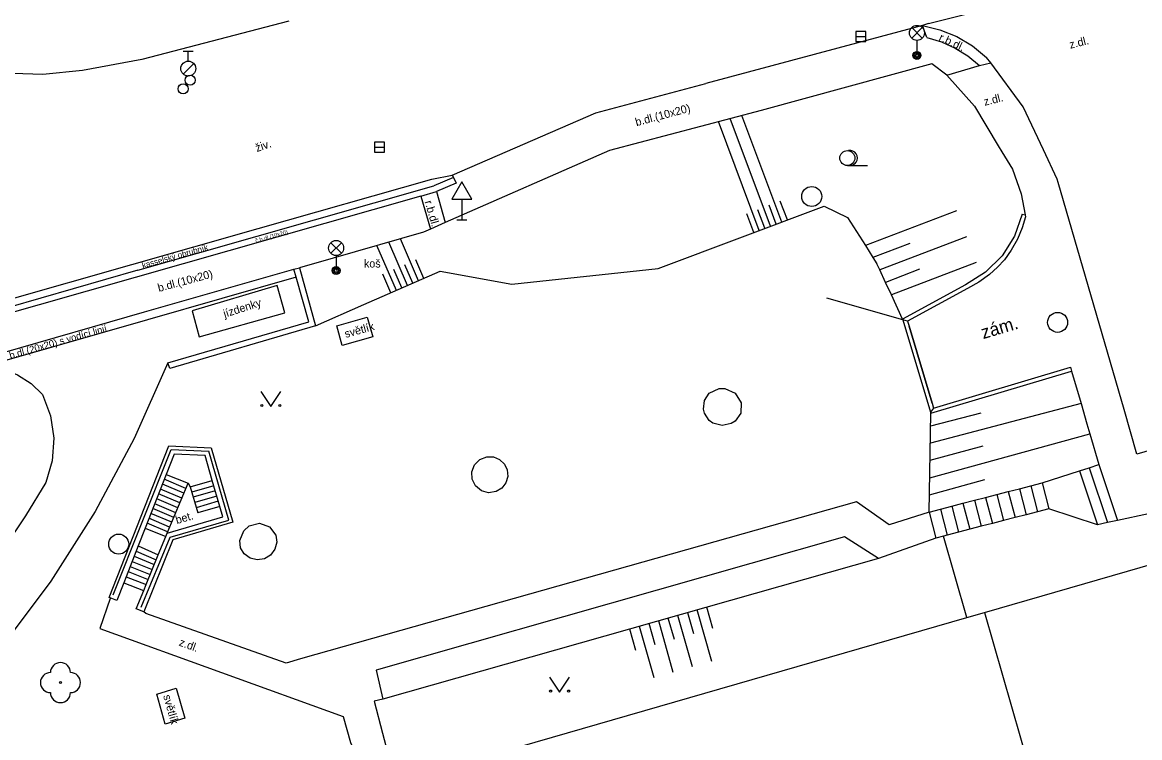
# Model space of a CAD drawing. Extents: x -600309 to -598967, y -1161267 to -1160292.
# Drawn here: x -599727.7 to -599671.9, y -1160635.3 to -1160599.6 of the extents above; entities that cross this region are included whole.
import ezdxf

# ---------------------------------------------------------------- set-up
doc = ezdxf.new("R2010")
doc.units = 0
for name, color, linetype in [('Level 10', 7, 'Continuous'), ('Level 11', 7, 'Continuous'), ('Level 14', 7, 'Continuous'), ('Level 15', 7, 'Continuous'), ('Level 22', 7, 'Continuous'), ('Level 27', 7, 'Continuous'), ('Level 28', 7, 'Continuous'), ('Level 33', 7, 'Continuous'), ('Level 34', 7, 'Continuous'), ('Level 36', 7, 'Continuous'), ('Level 40', 7, 'Continuous'), ('Level 42', 7, 'Continuous'), ('Level 5', 7, 'Continuous'), ('Level 8', 7, 'Continuous'), ('Level 9', 7, 'Continuous')]:
    doc.layers.add(name, color=color, linetype=linetype)

msp = doc.modelspace()

# ---------------------------------------------------------------- linework, layer by layer
at = {"layer": 'Level 10'}
for points in [[(-599714.4, -1160599.51), (-599721.75, -1160601.42), (-599724.72, -1160601.98), (-599726.7, -1160602.17)], [(-599682.44, -1160599.63), (-599682.74, -1160599.72), (-599693.57, -1160602.62)], [(-599682.74, -1160599.72), (-599681.86, -1160599.94), (-599681.02, -1160600.28), (-599680.24, -1160600.75), (-599679.54, -1160601.32)], [(-599679.32, -1160601.6), (-599679.54, -1160601.32)], [(-599726.7, -1160602.17), (-599729.72, -1160602.07), (-599733.72, -1160601.74)], [(-599677.7, -1160603.79), (-599679.32, -1160601.6)], [(-599699.06, -1160604.09), (-599693.57, -1160602.62)], [(-599672.02, -1160621.14), (-599672.66, -1160618.92), (-599675.9511, -1160607.5787), (-599676, -1160607.4099), (-599676.6874, -1160605.9463), (-599677.7, -1160603.79)], [(-599728.56, -1160613.46), (-599715.93, -1160609.87), (-599707.25, -1160607.4), (-599706.24, -1160607.2), (-599699.06, -1160604.09)], [(-599650.38, -1160614.81), (-599672.02, -1160621.14)]]:
    msp.add_lwpolyline(points, dxfattribs=at)
at = {"layer": 'Level 11'}
for points in [[(-599682.44, -1160599.63), (-599676.06, -1160598.01), (-599668.46, -1160596.09)], [(-599682.51, -1160600.32), (-599682.74, -1160599.72)], [(-599682.51, -1160600.32), (-599681.79, -1160600.54), (-599681.1, -1160600.86), (-599680.46, -1160601.25), (-599679.88, -1160601.73)], [(-599681.51, -1160602.21), (-599682.27, -1160601.65), (-599690.79, -1160603.97), (-599698.37, -1160605.97), (-599706.59, -1160609.57), (-599707.33, -1160609.9), (-599707.67, -1160610.06), (-599712.19, -1160611.36), (-599713.88, -1160611.83)], [(-599681.51, -1160602.21), (-599679.88, -1160601.73), (-599679.32, -1160601.6)], [(-599681.51, -1160602.21), (-599680.14, -1160603.75), (-599678.95, -1160605.74)], [(-599678.95, -1160605.74), (-599678.768, -1160606.0399), (-599678.24, -1160606.91), (-599677.8, -1160608.13), (-599677.6, -1160609.19)], [(-599706.18, -1160607.32), (-599707.15, -1160607.74)], [(-599706.18, -1160607.32), (-599706.05, -1160607.6), (-599707.03, -1160608.02)], [(-599706.24, -1160607.2), (-599706.18, -1160607.32)], [(-599707.8, -1160608.25), (-599729.3, -1160614.36), (-599729.42, -1160613.95)], [(-599721.95, -1160611.95), (-599707.15, -1160607.74)], [(-599707.8, -1160608.25), (-599707.03, -1160608.02)], [(-599707.8, -1160608.25), (-599707.33, -1160609.9)], [(-599707.03, -1160608.02), (-599706.59, -1160609.57)], [(-599677.76, -1160609.15), (-599678.14, -1160610.25), (-599678.76, -1160611.24), (-599679.58, -1160612.06), (-599680.58, -1160612.68), (-599683.73, -1160614.4)], [(-599677.58, -1160609.29), (-599677.7488, -1160609.8408), (-599677.98, -1160610.41), (-599678.3043, -1160610.9536), (-599678.64, -1160611.43), (-599678.9882, -1160611.8042), (-599679.38, -1160612.17), (-599679.9122, -1160612.551), (-599680.48, -1160612.87)], [(-599677.76, -1160609.15), (-599677.6, -1160609.19)], [(-599677.6, -1160609.19), (-599677.58, -1160609.29)], [(-599730.87, -1160616.71), (-599728.66, -1160616.07), (-599721.62, -1160614.03), (-599714.16, -1160611.9)], [(-599721.95, -1160611.95), (-599728.41, -1160613.81)], [(-599720.35, -1160616.86), (-599720.46, -1160616.58), (-599713.4, -1160614.53), (-599714.04, -1160612.3), (-599714.16, -1160611.9), (-599713.88, -1160611.83)], [(-599713.88, -1160611.83), (-599713.08, -1160614.74), (-599720.35, -1160616.86)], [(-599714.04, -1160612.3), (-599721.47, -1160614.44), (-599728.62, -1160616.49), (-599729.39, -1160616.71)], [(-599714.99, -1160612.71), (-599719.24, -1160613.99)], [(-599714.6, -1160614.08), (-599714.99, -1160612.71)], [(-599680.48, -1160612.87), (-599683.48, -1160614.5)], [(-599683.7199, -1160614.43), (-599687.52, -1160613.35)], [(-599719.24, -1160613.99), (-599718.88, -1160615.29)], [(-599718.88, -1160615.29), (-599714.6, -1160614.08)], [(-599712, -1160614.73), (-599710.49, -1160614.3)], [(-599710.49, -1160614.3), (-599710.21, -1160615.28), (-599711.74, -1160615.71), (-599712, -1160614.73)], [(-599683.73, -1160614.4), (-599683.7199, -1160614.43)], [(-599683.48, -1160614.5), (-599683.7199, -1160614.43)], [(-599683.7199, -1160614.43), (-599682.34, -1160619.04)], [(-599683.48, -1160614.5), (-599683.4, -1160614.75)], [(-599683.4, -1160614.75), (-599682.25, -1160618.59)], [(-599720.46, -1160616.58), (-599722.13, -1160620.36), (-599724.08, -1160624.01), (-599726.3, -1160627.49), (-599728.78, -1160630.8)], [(-599729.49, -1160616.69), (-599729.39, -1160616.71), (-599728.71, -1160616.87), (-599727.97, -1160617.18), (-599727.29, -1160617.62), (-599726.71, -1160618.17)], [(-599682.32, -1160619.1), (-599675.28, -1160617)], [(-599682.18, -1160618.84), (-599675.34, -1160616.8)], [(-599675.34, -1160616.8), (-599675.28, -1160617)], [(-599675.28, -1160617), (-599674.81, -1160618.61), (-599674.513, -1160619.628), (-599674.37, -1160620.13), (-599673.92, -1160621.6599)], [(-599726.71, -1160618.17), (-599726.31, -1160619.23), (-599726.15, -1160620.35), (-599726.23, -1160621.48), (-599726.55, -1160622.56)], [(-599692.89, -1160617.87), (-599692.61, -1160617.87), (-599692.1, -1160618.1), (-599691.8, -1160618.58), (-599691.81, -1160619.09), (-599692.09, -1160619.49), (-599692.29, -1160619.62), (-599692.75, -1160619.7199), (-599693.21, -1160619.59), (-599693.39, -1160619.46), (-599693.63, -1160619.1), (-599693.68, -1160618.89), (-599693.63, -1160618.46), (-599693.4, -1160618.1), (-599692.89, -1160617.87)], [(-599682.18, -1160618.84), (-599682.34, -1160619.04)], [(-599682.25, -1160618.59), (-599682.18, -1160618.84)], [(-599682.34, -1160619.04), (-599682.32, -1160619.1)], [(-599723.38, -1160628.3), (-599720.4, -1160620.73), (-599718.28, -1160620.83), (-599717.21, -1160624.55), (-599720.2, -1160625.43), (-599721.66, -1160629.02)], [(-599721.66, -1160629.02), (-599722.03, -1160628.87), (-599721.66, -1160627.96), (-599721.54, -1160627.66), (-599720.93, -1160626.17), (-599720.56, -1160625.26), (-599720.49, -1160625.1), (-599717.7, -1160624.28), (-599717.85, -1160623.76), (-599718.23, -1160622.46), (-599718.59, -1160621.22), (-599720.13, -1160621.14), (-599720.53, -1160622.16), (-599721.59, -1160624.84), (-599721.94, -1160625.73), (-599722.54, -1160627.27), (-599722.66, -1160627.57), (-599723.01, -1160628.45), (-599723.33, -1160628.32), (-599723.38, -1160628.3)], [(-599704.18, -1160621.28), (-599703.87, -1160621.4099), (-599703.63, -1160621.64), (-599703.49, -1160621.93), (-599703.46, -1160622.26), (-599703.56, -1160622.58), (-599703.76, -1160622.84), (-599704.05, -1160623.01), (-599704.42, -1160623.07), (-599704.78, -1160622.9699), (-599705.07, -1160622.73), (-599705.24, -1160622.4), (-599705.26, -1160622.03), (-599705.12, -1160621.68), (-599704.86, -1160621.4099), (-599704.51, -1160621.28), (-599704.18, -1160621.28)], [(-599674.4, -1160621.82), (-599673.92, -1160621.6599)], [(-599673.92, -1160621.6599), (-599672.98, -1160624.46)], [(-599720.53, -1160622.16), (-599719.43, -1160622.59)], [(-599676.76, -1160622.57), (-599674.88, -1160621.98)], [(-599674.88, -1160621.98), (-599674.4, -1160621.82)], [(-599674.88, -1160621.98), (-599673.98, -1160624.67)], [(-599674.4, -1160621.82), (-599673.48, -1160624.56)], [(-599726.55, -1160622.56), (-599727.57, -1160624.22), (-599728.65, -1160625.84), (-599729.78, -1160627.43), (-599730.97, -1160628.97)], [(-599719.65, -1160623.1), (-599720.72, -1160622.64)], [(-599719.55, -1160622.86), (-599720.63, -1160622.4)], [(-599720.49, -1160625.1), (-599719.43, -1160622.59)], [(-599719.43, -1160622.59), (-599719.33, -1160622.78), (-599718.23, -1160622.46)], [(-599719.33, -1160622.78), (-599718.96, -1160624.08)], [(-599718.15, -1160622.72), (-599719.26, -1160623.04)], [(-599677.89, -1160622.87), (-599677.32, -1160622.7199)], [(-599677.32, -1160622.7199), (-599676.76, -1160622.57)], [(-599677.32, -1160622.7199), (-599676.98, -1160624.02)], [(-599676.76, -1160622.57), (-599676.42, -1160623.87)], [(-599719.85, -1160623.58), (-599720.92, -1160623.13)], [(-599719.75, -1160623.34), (-599720.82, -1160622.89)], [(-599718.08, -1160622.98), (-599719.18, -1160623.3)], [(-599718, -1160623.24), (-599719.11, -1160623.56)], [(-599680.14, -1160623.45), (-599679.58, -1160623.31)], [(-599679.58, -1160623.31), (-599679.02, -1160623.1599)], [(-599679.58, -1160623.31), (-599679.24, -1160624.61)], [(-599679.02, -1160623.1599), (-599678.45, -1160623.01)], [(-599679.02, -1160623.1599), (-599678.68, -1160624.46)], [(-599678.45, -1160623.01), (-599677.89, -1160622.87)], [(-599678.45, -1160623.01), (-599678.11, -1160624.31)], [(-599677.89, -1160622.87), (-599677.55, -1160624.17)], [(-599720.16, -1160624.31), (-599721.2, -1160623.86)], [(-599720.06, -1160624.07), (-599721.11, -1160623.62)], [(-599719.96, -1160623.83), (-599721.01, -1160623.38)], [(-599717.93, -1160623.5), (-599719.03, -1160623.82)], [(-599717.85, -1160623.76), (-599718.96, -1160624.08)], [(-599682.4, -1160624.04), (-599684.4, -1160624.68), (-599686.03, -1160623.52), (-599713.8211, -1160631.3768), (-599714.54, -1160631.58)], [(-599682.4, -1160624.04), (-599681.84, -1160623.9)], [(-599681.84, -1160623.9), (-599681.27, -1160623.75)], [(-599681.84, -1160623.9), (-599681.5, -1160625.2)], [(-599681.27, -1160623.75), (-599680.71, -1160623.6)], [(-599681.27, -1160623.75), (-599680.93, -1160625.05)], [(-599680.71, -1160623.6), (-599680.14, -1160623.45)], [(-599680.71, -1160623.6), (-599680.37, -1160624.9)], [(-599680.14, -1160623.45), (-599679.8, -1160624.75)], [(-599676.42, -1160623.87), (-599676.98, -1160624.02)], [(-599673.98, -1160624.67), (-599676.42, -1160623.87)], [(-599720.37, -1160624.79), (-599721.4, -1160624.35)], [(-599720.26, -1160624.55), (-599721.3, -1160624.11)], [(-599682.4, -1160624.04), (-599682.06, -1160625.34)], [(-599678.68, -1160624.46), (-599679.24, -1160624.61)], [(-599678.11, -1160624.31), (-599678.68, -1160624.46)], [(-599677.55, -1160624.17), (-599678.11, -1160624.31)], [(-599676.98, -1160624.02), (-599677.55, -1160624.17)], [(-599672.98, -1160624.46), (-599673.48, -1160624.56)], [(-599671.43, -1160624.13), (-599672.98, -1160624.46)], [(-599721.5897, -1160624.8401), (-599720.56, -1160625.26)], [(-599720.47, -1160625.03), (-599721.49, -1160624.6)], [(-599715.87, -1160624.6), (-599715.38, -1160624.78), (-599715.06, -1160625.19), (-599715.01, -1160625.55), (-599715.1, -1160625.9), (-599715.32, -1160626.19), (-599715.63, -1160626.37), (-599715.99, -1160626.43), (-599716.34, -1160626.34), (-599716.63, -1160626.13), (-599716.82, -1160625.82), (-599716.85, -1160625.46), (-599716.65, -1160624.9699), (-599716.38, -1160624.73), (-599715.87, -1160624.6)], [(-599680.37, -1160624.9), (-599680.93, -1160625.05)], [(-599679.8, -1160624.75), (-599680.37, -1160624.9)], [(-599679.24, -1160624.61), (-599679.8, -1160624.75)], [(-599673.48, -1160624.56), (-599673.98, -1160624.67)], [(-599684.93, -1160626.36), (-599686.64, -1160625.28), (-599710.04, -1160631.94), (-599709.71, -1160633.39)], [(-599682.06, -1160625.34), (-599684.93, -1160626.36)], [(-599681.69, -1160625.25), (-599682.06, -1160625.34)], [(-599681.5, -1160625.2), (-599681.69, -1160625.25)], [(-599680.52, -1160629.31), (-599681.69, -1160625.25)], [(-599680.93, -1160625.05), (-599681.5, -1160625.2)], [(-599722.04, -1160625.99), (-599721.03, -1160626.42)], [(-599721.9398, -1160625.7301), (-599720.9302, -1160626.1698)], [(-599722.24, -1160626.5), (-599721.23, -1160626.91)], [(-599722.14, -1160626.24), (-599721.13, -1160626.66)], [(-599722.54, -1160627.27), (-599721.54, -1160627.66)], [(-599722.44, -1160627.01), (-599721.44, -1160627.41)], [(-599722.34, -1160626.76), (-599721.34, -1160627.16)], [(-599722.66, -1160627.57), (-599721.6618, -1160627.9631)], [(-599723.33, -1160628.32), (-599723.34, -1160628.36), (-599723.86, -1160629.86), (-599711.69, -1160634.25)], [(-599714.54, -1160631.58), (-599721.55, -1160629.1), (-599721.66, -1160629.02)], [(-599721.01, -1160633.14), (-599720.03, -1160632.83), (-599719.61, -1160634.34), (-599720.59, -1160634.63), (-599721.01, -1160633.14)], [(-599709.71, -1160633.39), (-599710.14, -1160633.48), (-599709.7199, -1160635.08), (-599709.48, -1160636.04), (-599708.95, -1160637.52)], [(-599711.69, -1160634.25), (-599711.32, -1160635.56), (-599710.93, -1160636.4), (-599705.05, -1160656.84)]]:
    msp.add_lwpolyline(points, dxfattribs=at)
at = {"layer": 'Level 14'}
for points in [[(-599713.08, -1160614.74), (-599710.66, -1160613.66), (-599706.84, -1160612.01), (-599703.26, -1160612.65), (-599695.95, -1160611.87), (-599687.65, -1160608.75), (-599686.49, -1160609.32), (-599685.59, -1160610.72), (-599685.21, -1160611.32), (-599685.01, -1160611.63)], [(-599683.73, -1160614.4), (-599684.29, -1160613.19), (-599684.58, -1160612.56), (-599684.87, -1160611.94), (-599685.01, -1160611.63)], [(-599682.4, -1160624.04), (-599682.32, -1160619.1)], [(-599684.93, -1160626.36), (-599709.71, -1160633.39)]]:
    msp.add_lwpolyline(points, dxfattribs=at)
at = {"layer": 'Level 15'}
for points in [[(-599689.76, -1160609.55), (-599691.76, -1160604.23)], [(-599690.89, -1160609.97), (-599692.93, -1160604.53)], [(-599690.33, -1160609.76), (-599692.35, -1160604.38)], [(-599690.05, -1160609.65), (-599690.4, -1160608.71)], [(-599689.48, -1160609.44), (-599689.84, -1160608.5)], [(-599691.17, -1160610.07), (-599691.52, -1160609.14)], [(-599690.61, -1160609.86), (-599690.96, -1160608.93)], [(-599681.03, -1160608.99), (-599685.59, -1160610.72)], [(-599707.93, -1160612.48), (-599708.83, -1160610.39)], [(-599680.54, -1160610.28), (-599684.87, -1160611.94)], [(-599709.03, -1160612.96), (-599710, -1160610.72)], [(-599708.48, -1160612.72), (-599709.41, -1160610.56)], [(-599683.37, -1160610.62), (-599685.21, -1160611.32)], [(-599707.65, -1160612.36), (-599708.05, -1160611.44)], [(-599680.05, -1160611.57), (-599684.29, -1160613.19)], [(-599709.31, -1160613.08), (-599709.7, -1160612.16)], [(-599708.76, -1160612.84), (-599709.15, -1160611.92)], [(-599708.2, -1160612.6), (-599708.6, -1160611.68)], [(-599682.88, -1160611.9099), (-599684.58, -1160612.56)], [(-599674.81, -1160618.61), (-599682.34, -1160620.6)], [(-599679.81, -1160619.09), (-599682.33, -1160619.74)], [(-599682.37, -1160622.32), (-599674.37, -1160620.13)], [(-599679.71, -1160620.75), (-599682.36, -1160621.46)], [(-599682.39, -1160623.18), (-599679.62, -1160622.4099)], [(-599693.26, -1160631.5), (-599693.99, -1160628.93)], [(-599693.21, -1160629.86), (-599693.51, -1160628.79)], [(-599695.19, -1160632.05), (-599695.92, -1160629.48)], [(-599695.13, -1160630.4), (-599695.44, -1160629.34)], [(-599694.23, -1160631.77), (-599694.96, -1160629.2)], [(-599694.17, -1160630.13), (-599694.4699, -1160629.07)], [(-599697.06, -1160630.95), (-599697.36, -1160629.89)], [(-599696.15, -1160632.32), (-599696.88, -1160629.75)], [(-599696.1, -1160630.68), (-599696.4, -1160629.61)]]:
    msp.add_lwpolyline(points, dxfattribs=at)
at = {"layer": 'Level 22'}
msp.add_circle((-599725.82, -1160632.56), 0.05, dxfattribs=at)
for centre, start, end in [((-599725.82, -1160632.06), 0, 180), ((-599726.32, -1160632.56), 90, 270), ((-599725.32, -1160632.56), 270, 90), ((-599725.82, -1160633.06), 180, 0)]:
    msp.add_arc(centre, 0.5, start, end, dxfattribs=at)
at = {"layer": 'Level 27'}
for p, q in [((-599686.07, -1160600.27), (-599685.57, -1160600.27)), ((-599710.12, -1160605.81), (-599709.62, -1160605.81))]:
    msp.add_line(p, q, dxfattribs=at)
for points in [[(-599686.07, -1160600.52), (-599685.57, -1160600.52), (-599685.57, -1160600.02), (-599686.07, -1160600.02)], [(-599710.12, -1160606.06), (-599709.62, -1160606.06), (-599709.62, -1160605.56), (-599710.12, -1160605.56)]]:
    msp.add_lwpolyline(points, close=True, dxfattribs=at)
for centre in [(-599688.27, -1160608.27), (-599675.98, -1160614.56), (-599722.91, -1160625.64)]:
    msp.add_circle(centre, 0.5, dxfattribs=at)
at = {"layer": 'Level 28'}
for p, q in [((-599719.68, -1160601.005), (-599719.18, -1160601.005)), ((-599719.43, -1160601.505), (-599719.43, -1160601.005)), ((-599719.688, -1160602.152), (-599719.158, -1160601.622))]:
    msp.add_line(p, q, dxfattribs=at)
for centre, radius in [((-599719.43, -1160601.88), 0.375), ((-599719.69, -1160602.89), 0.25), ((-599719.34, -1160602.46), 0.25)]:
    msp.add_circle(centre, radius, dxfattribs=at)
at = {"layer": 'Level 33'}
for p, q in [((-599683.275, -1160600.36), (-599682.745, -1160599.83)), ((-599683.275, -1160599.83), (-599682.745, -1160600.36)), ((-599683.01, -1160600.47), (-599683.01, -1160601.22)), ((-599712.305, -1160611.11), (-599711.775, -1160610.58)), ((-599712.305, -1160610.58), (-599711.775, -1160611.11)), ((-599712.04, -1160611.22), (-599712.04, -1160611.97))]:
    msp.add_line(p, q, dxfattribs=at)
for centre, radius in [((-599683.01, -1160600.095), 0.375), ((-599683.01, -1160601.22), 0.2), ((-599683.01, -1160601.22), 0.1445), ((-599683.01, -1160601.22), 0.0876), ((-599712.04, -1160610.845), 0.375), ((-599712.04, -1160611.97), 0.2), ((-599712.04, -1160611.97), 0.1445), ((-599712.04, -1160611.97), 0.0876)]:
    msp.add_circle(centre, radius, dxfattribs=at)
at = {"layer": 'Level 34'}
for p, q in [((-599705.76, -1160608.412), (-599705.76, -1160609.43)), ((-599706.01, -1160609.43), (-599705.51, -1160609.43))]:
    msp.add_line(p, q, dxfattribs=at)
msp.add_lwpolyline([(-599706.26, -1160608.412), (-599705.26, -1160608.412), (-599705.76, -1160607.546)], close=True, dxfattribs=at)
at = {"layer": 'Level 36'}
msp.add_line((-599686.49, -1160606.725), (-599685.49, -1160606.725), dxfattribs=at)
for points in [[(-599715.81, -1160618.02), (-599715.31, -1160618.77), (-599714.81, -1160618.02)], [(-599701.37, -1160632.28), (-599700.87, -1160633.03), (-599700.37, -1160632.28)]]:
    msp.add_lwpolyline(points, dxfattribs=at)
for centre, radius in [((-599686.49, -1160606.3496), 0.375), ((-599715.7602, -1160618.7198), 0.05), ((-599714.8608, -1160618.7198), 0.05), ((-599701.3202, -1160632.9798), 0.05), ((-599700.4208, -1160632.9798), 0.05)]:
    msp.add_circle(centre, radius, dxfattribs=at)
msp.add_arc((-599686.365, -1160606.3496), 0.375, 260.40593, 99.59407, dxfattribs=at)
at = {"layer": 'Level 5'}
for points in [[(-599679.64, -1160629.06), (-599658.31, -1160622.89)], [(-599708.95, -1160637.52), (-599680.52, -1160629.31)], [(-599680.52, -1160629.31), (-599679.64, -1160629.06)], [(-599679.64, -1160629.06), (-599675.13, -1160644.7199)]]:
    msp.add_lwpolyline(points, dxfattribs=at)
at = {"layer": 'Level 8'}
msp.add_lwpolyline([(-599682.25, -1160618.59), (-599683.4, -1160614.75)], dxfattribs=at)
at = {"layer": 'Level 9'}
for points in [[(-599723.19, -1160628.18), (-599720.28, -1160620.91), (-599718.41, -1160621)], [(-599721.78, -1160628.79), (-599720.33, -1160625.29), (-599717.4, -1160624.45), (-599718.41, -1160621)], [(-599674.4, -1160621.82), (-599673.92, -1160621.6599)], [(-599676.76, -1160622.57), (-599674.88, -1160621.98)], [(-599674.88, -1160621.98), (-599674.4, -1160621.82)], [(-599677.89, -1160622.87), (-599677.32, -1160622.7199)], [(-599677.32, -1160622.7199), (-599676.76, -1160622.57)], [(-599680.14, -1160623.45), (-599679.58, -1160623.31)], [(-599679.58, -1160623.31), (-599679.02, -1160623.1599)], [(-599679.02, -1160623.1599), (-599678.45, -1160623.01)], [(-599678.45, -1160623.01), (-599677.89, -1160622.87)], [(-599682.4, -1160624.04), (-599681.84, -1160623.9)], [(-599681.84, -1160623.9), (-599681.27, -1160623.75)], [(-599681.27, -1160623.75), (-599680.71, -1160623.6)], [(-599680.71, -1160623.6), (-599680.14, -1160623.45)], [(-599676.42, -1160623.87), (-599676.98, -1160624.02)], [(-599673.98, -1160624.67), (-599676.42, -1160623.87)], [(-599678.68, -1160624.46), (-599679.24, -1160624.61)], [(-599678.11, -1160624.31), (-599678.68, -1160624.46)], [(-599677.55, -1160624.17), (-599678.11, -1160624.31)], [(-599676.98, -1160624.02), (-599677.55, -1160624.17)], [(-599680.37, -1160624.9), (-599680.93, -1160625.05)], [(-599679.8, -1160624.75), (-599680.37, -1160624.9)], [(-599679.24, -1160624.61), (-599679.8, -1160624.75)], [(-599681.69, -1160625.25), (-599682.06, -1160625.34)], [(-599681.5, -1160625.2), (-599681.69, -1160625.25)], [(-599680.93, -1160625.05), (-599681.5, -1160625.2)]]:
    msp.add_lwpolyline(points, dxfattribs=at)

# ---------------------------------------------------------------- texts
at = {"layer": 'Level 40'}
for s, height, rotation, p in [('r.b.dl.', 0.4, 335, (-599681.95, -1160600.46)), ('z.dl.', 0.4, 14.18, (-599675.34, -1160600.89)), ('z.dl.', 0.4, 14.18, (-599679.62, -1160603.74)), ('b.dl.(10x20)', 0.4, 15.04, (-599697.03, -1160604.76)), ('živ.', 0.4, 18.69, (-599716, -1160606.05)), ('r.b.dl.', 0.4, 286, (-599707.62, -1160608.53)), ('č.b.dl.(10x20)', 0.2, 15.87, (-599716.05, -1160610.58)), ('b.dl.(10x20)', 0.4, 15.04, (-599720.9, -1160613.04)), ('b.dl.(20x20) s vodící linií', 0.35, 15.87, (-599728.32, -1160616.39)), ('zám.', 0.65, 16.61, (-599679.7, -1160615.4)), ('bet.', 0.4, 16.4, (-599720, -1160624.64)), ('z.dl.', 0.4, 340.16, (-599719.93, -1160630.7))]:
    msp.add_text(s, height=height, rotation=rotation, dxfattribs=at).set_placement(p)
at = {"layer": 'Level 42'}
for s, height, rotation, p in [('kasselský obrubník', 0.3, 15.87, (-599721.7, -1160611.87)), ('jízdenky', 0.4, 17.71, (-599717.61, -1160614.33)), ('světlík', 0.4, 15.7, (-599711.56, -1160615.34)), ('světlík', 0.4, 285.74, (-599720.69, -1160633.22))]:
    msp.add_text(s, height=height, rotation=rotation, dxfattribs=at).set_placement(p)
msp.add_text('koš', height=0.4, dxfattribs=at).set_placement((-599710.65, -1160611.82))

doc.saveas('drawing.dxf')
